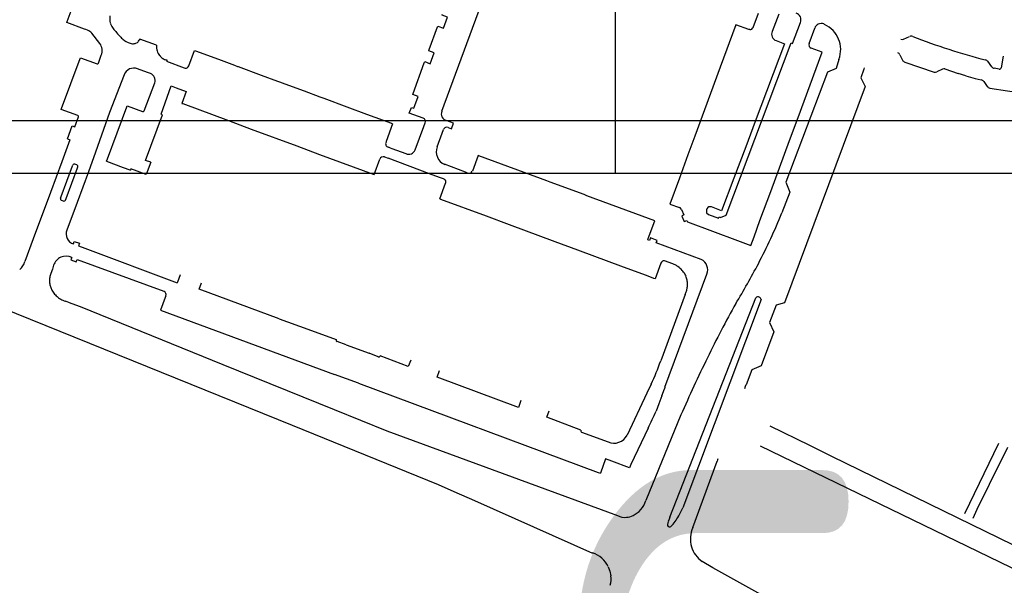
# Model space of a CAD drawing. Extents: x 148869 to 161638, y 453607 to 469810.
# Tile 837 of 1056: x 159125.24 to 159128.04, y 459839.12 to 459840.73. Entities that reach past the tile are written whole.
import ezdxf
from ezdxf.enums import TextEntityAlignment as Align

# ---------------------------------------------------------------- set-up
doc = ezdxf.new("R2010")
doc.units = 0
doc.layers.add('ALG1-OVERZICHT', color=1, linetype='CONTINUOUS')
doc.layers.add('LKI_V01_KANTRIJWEG', color=252, linetype='CONTINUOUS')
doc.layers.add('X-XX-AL-TEKENBLAD-KADER-G-OZ', color=1, linetype='CONTINUOUS', lineweight=25)
doc.styles.add('ISO', font='ISO.shx')

msp = doc.modelspace()

# ---------------------------------------------------------------- linework, layer by layer
at = {"layer": 'LKI_V01_KANTRIJWEG'}
for p, q in [((159125.3764, 459840.7208), (159125.4127, 459840.8195)), ((159125.3764, 459840.7208), (159125.4127, 459840.8195)), ((159126.4395, 459840.4663), (159126.5698, 459840.8195)), ((159126.4395, 459840.4663), (159126.5698, 459840.8195)), ((159127.3235, 459840.7044), (159127.3392, 459840.7449)), ((159127.3235, 459840.7044), (159127.3392, 459840.7449)), ((159127.3967, 459840.7422), (159127.3776, 459840.6924)), ((159127.3967, 459840.7422), (159127.3776, 459840.6924)), ((159125.4288, 459840.6982), (159125.4255, 459840.6995)), ((159125.4288, 459840.6982), (159125.4255, 459840.6995)), ((159125.4336, 459840.6965), (159125.4288, 459840.6982)), ((159125.4336, 459840.6965), (159125.4288, 459840.6982)), ((159125.4982, 459840.7169), (159125.4988, 459840.7149)), ((159125.4982, 459840.7169), (159125.4988, 459840.7149)), ((159125.5026, 459840.707), (159125.5086, 459840.6987)), ((159125.5026, 459840.707), (159125.5086, 459840.6987)), ((159126.4038, 459840.6414), (159126.4278, 459840.7057)), ((159126.4038, 459840.6414), (159126.4278, 459840.7057)), ((159127.3137, 459840.6979), (159127.3113, 459840.6982)), ((159127.3137, 459840.6979), (159127.3113, 459840.6982)), ((159127.4823, 459840.6589), (159127.4983, 459840.702)), ((159127.4823, 459840.6589), (159127.4983, 459840.702)), ((159127.524, 459840.714), (159127.5263, 459840.7124)), ((159127.524, 459840.714), (159127.5263, 459840.7124)), ((159125.469, 459840.659), (159125.4459, 459840.6877)), ((159125.469, 459840.659), (159125.4459, 459840.6877)), ((159125.519, 459840.6863), (159125.5282, 459840.6764)), ((159125.519, 459840.6863), (159125.5282, 459840.6764)), ((159125.5375, 459840.6677), (159125.5423, 459840.6645)), ((159125.5375, 459840.6677), (159125.5423, 459840.6645)), ((159125.5788, 459840.6655), (159125.5805, 459840.6681)), ((159125.5788, 459840.6655), (159125.5805, 459840.6681)), ((159125.5819, 459840.6708), (159125.5805, 459840.6681)), ((159125.5819, 459840.6708), (159125.5805, 459840.6681)), ((159125.6297, 459840.6537), (159125.5819, 459840.6708)), ((159125.6297, 459840.6537), (159125.5819, 459840.6708)), ((159127.7503, 459840.671), (159127.7679, 459840.6787)), ((159127.7503, 459840.671), (159127.7679, 459840.6787)), ((159125.5464, 459840.6626), (159125.5423, 459840.6645)), ((159125.5464, 459840.6626), (159125.5423, 459840.6645)), ((159125.5464, 459840.6626), (159125.5573, 459840.6588)), ((159125.5464, 459840.6626), (159125.5573, 459840.6588)), ((159125.5573, 459840.6588), (159125.5619, 459840.6581)), ((159125.5573, 459840.6588), (159125.5619, 459840.6581)), ((159125.5708, 459840.6593), (159125.5753, 459840.6618)), ((159125.5708, 459840.6593), (159125.5753, 459840.6618)), ((159125.7217, 459840.5952), (159125.7376, 459840.6391)), ((159125.7217, 459840.5952), (159125.7376, 459840.6391)), ((159125.7376, 459840.6391), (159125.7408, 459840.6379)), ((159125.7376, 459840.6391), (159125.7408, 459840.6379)), ((159127.4826, 459840.6513), (159127.4829, 459840.6504)), ((159127.4826, 459840.6513), (159127.4829, 459840.6504)), ((159125.3603, 459840.4744), (159125.4127, 459840.6158)), ((159125.3603, 459840.4744), (159125.4127, 459840.6158)), ((159125.4651, 459840.6029), (159125.4729, 459840.6253)), ((159125.4651, 459840.6029), (159125.4729, 459840.6253)), ((159125.6595, 459840.6109), (159125.6558, 459840.6122)), ((159125.6595, 459840.6109), (159125.6558, 459840.6122)), ((159125.7408, 459840.6379), (159125.8057, 459840.6139)), ((159125.7408, 459840.6379), (159125.8057, 459840.6139)), ((159125.8057, 459840.6139), (159125.8513, 459840.597)), ((159125.8057, 459840.6139), (159125.8513, 459840.597)), ((159127.5671, 459840.6134), (159127.5593, 459840.5878)), ((159127.5671, 459840.6134), (159127.5593, 459840.5878)), ((159127.7403, 459840.6267), (159127.7478, 459840.6116)), ((159127.7403, 459840.6267), (159127.7478, 459840.6116)), ((159128.0335, 459840.6223), (159128.0275, 459840.5898)), ((159128.0335, 459840.6223), (159128.0275, 459840.5898)), ((159125.8513, 459840.597), (159125.86, 459840.5938)), ((159125.8513, 459840.597), (159125.86, 459840.5938)), ((159125.86, 459840.5938), (159125.8619, 459840.5931)), ((159125.86, 459840.5938), (159125.8619, 459840.5931)), ((159125.8619, 459840.5931), (159125.9269, 459840.5691)), ((159125.8619, 459840.5931), (159125.9269, 459840.5691)), ((159126.3581, 459840.517), (159126.39, 459840.604)), ((159126.3581, 459840.517), (159126.39, 459840.604)), ((159127.6378, 459840.5862), (159127.6288, 459840.5617)), ((159127.6378, 459840.5862), (159127.6288, 459840.5617)), ((159127.639, 459840.5895), (159127.6378, 459840.5862)), ((159127.639, 459840.5895), (159127.6378, 459840.5862)), ((159127.7542, 459840.6059), (159127.8371, 459840.5777)), ((159127.7542, 459840.6059), (159127.8371, 459840.5777)), ((159127.8611, 459840.5855), (159127.8453, 459840.5781)), ((159127.8611, 459840.5855), (159127.8453, 459840.5781)), ((159127.8682, 459840.5863), (159127.906, 459840.5736)), ((159127.8682, 459840.5863), (159127.906, 459840.5736)), ((159128.0009, 459840.5926), (159127.9896, 459840.6081)), ((159128.0009, 459840.5926), (159127.9896, 459840.6081)), ((159128.0217, 459840.5858), (159128.0079, 459840.5882)), ((159128.0217, 459840.5858), (159128.0079, 459840.5882)), ((159125.9269, 459840.5691), (159125.973, 459840.552)), ((159125.9269, 459840.5691), (159125.973, 459840.552)), ((159127.9274, 459840.5668), (159127.906, 459840.5736)), ((159127.9274, 459840.5668), (159127.906, 459840.5736)), ((159127.9537, 459840.5596), (159127.9713, 459840.5556)), ((159127.9537, 459840.5596), (159127.9713, 459840.5556)), ((159125.5945, 459840.4673), (159125.6247, 459840.5471)), ((159125.5945, 459840.4673), (159125.6247, 459840.5471)), ((159125.973, 459840.552), (159125.9812, 459840.549)), ((159125.973, 459840.552), (159125.9812, 459840.549)), ((159125.9812, 459840.549), (159125.9832, 459840.5483)), ((159125.9812, 459840.549), (159125.9832, 459840.5483)), ((159125.9832, 459840.5483), (159126.0485, 459840.5241)), ((159125.9832, 459840.5483), (159126.0485, 459840.5241)), ((159127.978, 459840.5512), (159127.988, 459840.537)), ((159127.978, 459840.5512), (159127.988, 459840.537)), ((159126.0485, 459840.5241), (159126.0932, 459840.5076)), ((159126.0485, 459840.5241), (159126.0932, 459840.5076)), ((159126.0932, 459840.5076), (159126.1019, 459840.5044)), ((159126.0932, 459840.5076), (159126.1019, 459840.5044)), ((159126.1019, 459840.5044), (159126.1045, 459840.5034)), ((159126.1019, 459840.5044), (159126.1045, 459840.5034)), ((159126.1045, 459840.5034), (159126.1699, 459840.4792)), ((159126.1045, 459840.5034), (159126.1699, 459840.4792)), ((159125.4907, 459840.3318), (159125.5453, 459840.479)), ((159125.4907, 459840.3318), (159125.5453, 459840.479)), ((159125.704, 459840.488), (159125.8337, 459840.44)), ((159125.704, 459840.488), (159125.8337, 459840.44)), ((159126.1699, 459840.4792), (159126.2258, 459840.4585)), ((159126.1699, 459840.4792), (159126.2258, 459840.4585)), ((159126.2258, 459840.4585), (159126.297, 459840.4322)), ((159126.2258, 459840.4585), (159126.297, 459840.4322)), ((159126.3866, 459840.4467), (159126.3472, 459840.4613)), ((159126.3866, 459840.4467), (159126.3472, 459840.4613)), ((159125.3767, 459840.3881), (159125.3904, 459840.4248)), ((159125.3767, 459840.3881), (159125.3904, 459840.4248)), ((159125.8337, 459840.44), (159125.8984, 459840.416)), ((159125.8337, 459840.44), (159125.8984, 459840.416)), ((159125.8984, 459840.416), (159126.028, 459840.368)), ((159125.8984, 459840.416), (159126.028, 459840.368)), ((159126.2999, 459840.4311), (159126.2819, 459840.3808)), ((159126.2999, 459840.4311), (159126.2819, 459840.3808)), ((159126.297, 459840.4322), (159126.2999, 459840.4311)), ((159126.297, 459840.4322), (159126.2999, 459840.4311)), ((159126.3636, 459840.3574), (159126.3886, 459840.4234)), ((159126.3636, 459840.3574), (159126.3886, 459840.4234)), ((159126.3886, 459840.4234), (159126.3926, 459840.4338)), ((159126.3886, 459840.4234), (159126.3926, 459840.4338)), ((159126.4576, 459840.4205), (159126.4668, 459840.417)), ((159126.4576, 459840.4205), (159126.4668, 459840.417)), ((159126.4264, 459840.3657), (159126.4409, 459840.4041)), ((159126.4264, 459840.3657), (159126.4409, 459840.4041)), ((159126.4409, 459840.4041), (159126.4448, 459840.4144)), ((159126.4409, 459840.4041), (159126.4448, 459840.4144)), ((159126.028, 459840.368), (159126.0928, 459840.344)), ((159126.028, 459840.368), (159126.0928, 459840.344)), ((159126.2819, 459840.3808), (159126.2812, 459840.3787)), ((159126.2819, 459840.3808), (159126.2812, 459840.3787)), ((159126.2876, 459840.3651), (159126.2933, 459840.3629)), ((159126.2876, 459840.3651), (159126.2933, 459840.3629)), ((159126.2933, 459840.3629), (159126.2976, 459840.3612)), ((159126.2933, 459840.3629), (159126.2976, 459840.3612)), ((159126.2976, 459840.3612), (159126.3377, 459840.3463)), ((159126.2976, 459840.3612), (159126.3377, 459840.3463)), ((159125.488, 459840.3245), (159125.4907, 459840.3318)), ((159125.488, 459840.3245), (159125.4907, 459840.3318)), ((159126.0928, 459840.344), (159126.2452, 459840.2876)), ((159126.0928, 459840.344), (159126.2452, 459840.2876)), ((159126.2688, 459840.3367), (159126.2681, 459840.3362)), ((159126.2688, 459840.3367), (159126.2681, 459840.3362)), ((159126.2767, 459840.3369), (159126.2869, 459840.333)), ((159126.2767, 459840.3369), (159126.2869, 459840.333)), ((159126.5424, 459840.3414), (159126.5263, 459840.2968)), ((159126.5424, 459840.3414), (159126.5263, 459840.2968)), ((159126.5451, 459840.3404), (159126.5424, 459840.3414)), ((159126.5451, 459840.3404), (159126.5424, 459840.3414)), ((159126.7379, 459840.269), (159126.5451, 459840.3404)), ((159126.7379, 459840.269), (159126.5451, 459840.3404)), ((159125.3607, 459840.3229), (159125.3284, 459840.2356)), ((159125.3607, 459840.3229), (159125.3284, 459840.2356)), ((159125.3591, 459840.2243), (159125.3914, 459840.3115)), ((159125.3591, 459840.2243), (159125.3914, 459840.3115)), ((159125.3732, 459840.2191), (159125.4053, 459840.3064)), ((159125.3732, 459840.2191), (159125.4053, 459840.3064)), ((159125.3914, 459840.3115), (159125.3923, 459840.3135)), ((159125.3914, 459840.3115), (159125.3923, 459840.3135)), ((159125.4034, 459840.3142), (159125.398, 459840.3163)), ((159125.4034, 459840.3142), (159125.398, 459840.3163)), ((159125.4053, 459840.3064), (159125.4061, 459840.3085)), ((159125.4053, 459840.3064), (159125.4061, 459840.3085)), ((159125.488, 459840.3245), (159125.5352, 459840.307)), ((159125.488, 459840.3245), (159125.5352, 459840.307)), ((159125.5352, 459840.307), (159125.5543, 459840.2999)), ((159125.5352, 459840.307), (159125.5543, 459840.2999)), ((159125.6136, 459840.3221), (159125.6006, 459840.2872)), ((159125.6136, 459840.3221), (159125.6006, 459840.2872)), ((159126.5071, 459840.2934), (159126.4477, 459840.3159)), ((159126.5071, 459840.2934), (159126.4477, 459840.3159)), ((159125.4361, 459840.295), (159125.4039, 459840.2078)), ((159125.4361, 459840.295), (159125.4039, 459840.2078)), ((159125.5543, 459840.2999), (159125.5555, 459840.2994)), ((159125.5543, 459840.2999), (159125.5555, 459840.2994)), ((159126.4446, 459840.2746), (159126.4335, 459840.2787)), ((159126.4446, 459840.2746), (159126.4335, 459840.2787)), ((159126.513, 459840.2912), (159126.5071, 459840.2934)), ((159126.513, 459840.2912), (159126.5071, 459840.2934)), ((159126.4511, 459840.2672), (159126.4506, 459840.2685)), ((159126.4511, 459840.2672), (159126.4506, 459840.2685)), ((159126.7474, 459840.2655), (159126.7379, 459840.269)), ((159126.7474, 459840.2655), (159126.7379, 459840.269)), ((159126.8436, 459840.2299), (159126.7474, 459840.2655)), ((159126.8436, 459840.2299), (159126.7474, 459840.2655)), ((159125.3284, 459840.2356), (159125.2798, 459840.1044)), ((159125.3284, 459840.2356), (159125.2798, 459840.1044)), ((159125.3574, 459840.2197), (159125.3591, 459840.2243)), ((159125.3574, 459840.2197), (159125.3591, 459840.2243)), ((159125.3715, 459840.2145), (159125.3732, 459840.2191)), ((159125.3715, 459840.2145), (159125.3732, 459840.2191)), ((159126.8516, 459840.2269), (159126.8436, 459840.2299)), ((159126.8516, 459840.2269), (159126.8436, 459840.2299)), ((159127.0087, 459840.1688), (159126.8516, 459840.2269)), ((159127.0087, 459840.1688), (159126.8516, 459840.2269)), ((159127.4276, 459840.2371), (159127.4051, 459840.1781)), ((159127.4276, 459840.2371), (159127.4051, 459840.1781)), ((159125.3655, 459840.2115), (159125.3599, 459840.2137)), ((159125.3655, 459840.2115), (159125.3599, 459840.2137)), ((159125.4039, 459840.2078), (159125.3749, 459840.1293)), ((159125.4039, 459840.2078), (159125.3749, 459840.1293)), ((159126.5667, 459840.1685), (159126.4369, 459840.2166)), ((159126.5667, 459840.1685), (159126.4369, 459840.2166)), ((159126.6317, 459840.1444), (159126.5667, 459840.1685)), ((159126.6317, 459840.1444), (159126.5667, 459840.1685)), ((159126.7612, 459840.0965), (159126.6317, 459840.1444)), ((159126.7612, 459840.0965), (159126.6317, 459840.1444)), ((159125.2798, 459840.1044), (159125.2562, 459840.0403)), ((159125.2798, 459840.1044), (159125.2562, 459840.0403)), ((159126.8258, 459840.0725), (159126.7612, 459840.0965)), ((159126.8258, 459840.0725), (159126.7612, 459840.0965)), ((159125.426, 459840.0782), (159125.6881, 459839.9798)), ((159125.426, 459840.0782), (159125.6881, 459839.9798)), ((159126.9558, 459840.0244), (159126.8258, 459840.0725)), ((159126.9558, 459840.0244), (159126.8258, 459840.0725)), ((159127.0206, 459840.0003), (159126.9558, 459840.0244)), ((159127.0206, 459840.0003), (159126.9558, 459840.0244)), ((159127.0929, 459840.0344), (159127.0743, 459840.0413)), ((159127.0929, 459840.0344), (159127.0743, 459840.0413)), ((159125.6965, 459840.0024), (159125.6889, 459839.982)), ((159125.6965, 459840.0024), (159125.6889, 459839.982)), ((159127.042, 459839.9924), (159127.0206, 459840.0003)), ((159127.042, 459839.9924), (159127.0206, 459840.0003)), ((159127.073, 459839.6837), (159127.1921, 459840.0046)), ((159127.073, 459839.6837), (159127.1921, 459840.0046)), ((159125.6889, 459839.982), (159125.6881, 459839.9798)), ((159125.6889, 459839.982), (159125.6881, 459839.9798)), ((159125.6561, 459839.9428), (159125.6544, 459839.9386)), ((159125.6561, 459839.9428), (159125.6544, 459839.9386)), ((159127.1304, 459839.9468), (159127.0612, 459839.7584)), ((159127.1304, 459839.9468), (159127.0612, 459839.7584)), ((159125.3784, 459839.9246), (159125.3701, 459839.9279)), ((159125.3784, 459839.9246), (159125.3701, 459839.9279)), ((159127.0872, 459839.315), (159127.3315, 459839.9369)), ((159127.0872, 459839.315), (159127.3315, 459839.9369)), ((159127.346, 459839.9324), (159127.1237, 459839.342)), ((159127.346, 459839.9324), (159127.1237, 459839.342)), ((159127.3889, 459839.9164), (159127.3704, 459839.8669)), ((159127.3889, 459839.9164), (159127.3704, 459839.8669)), ((159125.9783, 459839.8777), (159126.0594, 459839.8481)), ((159125.9783, 459839.8777), (159126.0594, 459839.8481)), ((159126.0594, 459839.8481), (159126.1397, 459839.8188)), ((159126.0594, 459839.8481), (159126.1397, 459839.8188)), ((159126.1677, 459839.8039), (159126.1423, 459839.8131)), ((159126.1677, 459839.8039), (159126.1423, 459839.8131)), ((159126.1677, 459839.8039), (159126.2332, 459839.7798)), ((159126.1677, 459839.8039), (159126.2332, 459839.7798)), ((159126.259, 459839.77), (159126.2332, 459839.7798)), ((159126.259, 459839.77), (159126.2332, 459839.7798)), ((159126.2035, 459839.6948), (159126.1354, 459839.7194)), ((159126.2035, 459839.6948), (159126.1354, 459839.7194)), ((159127.3194, 459839.7331), (159127.3033, 459839.6906)), ((159127.3194, 459839.7331), (159127.3033, 459839.6906)), ((159126.2035, 459839.6948), (159126.8837, 459839.4422)), ((159126.2035, 459839.6948), (159126.8837, 459839.4422)), ((159127.034, 459839.6925), (159127.0218, 459839.6671)), ((159127.034, 459839.6925), (159127.0218, 459839.6671)), ((159127.0218, 459839.6671), (159126.9661, 459839.5477)), ((159127.0218, 459839.6671), (159126.9661, 459839.5477)), ((159127.0644, 459839.6597), (159127.0714, 459839.6793)), ((159127.0644, 459839.6597), (159127.0714, 459839.6793)), ((159127.073, 459839.6837), (159127.0714, 459839.6793)), ((159127.073, 459839.6837), (159127.0714, 459839.6793)), ((159127.0557, 459839.6361), (159127.0478, 459839.6157)), ((159127.0557, 459839.6361), (159127.0478, 459839.6157)), ((159127.0644, 459839.6597), (159127.0557, 459839.6361)), ((159127.0644, 459839.6597), (159127.0557, 459839.6361)), ((159127.1187, 459839.605), (159127.0188, 459839.3622)), ((159127.1187, 459839.605), (159127.0188, 459839.3622)), ((159126.8366, 459839.5564), (159126.9116, 459839.5283)), ((159126.8366, 459839.5564), (159126.9116, 459839.5283)), ((159127.0252, 459839.5679), (159126.9767, 459839.464)), ((159127.0252, 459839.5679), (159126.9767, 459839.464)), ((159127.3706, 459839.5742), (159127.4836, 459839.519)), ((159127.3706, 459839.5742), (159127.4836, 459839.519)), ((159128.0198, 459839.5237), (159127.9239, 459839.3243)), ((159128.0198, 459839.5237), (159127.9239, 459839.3243)), ((159127.343, 459839.5177), (159128.0858, 459839.1582)), ((159127.343, 459839.5177), (159128.0858, 459839.1582)), ((159127.4836, 459839.519), (159127.5461, 459839.4885)), ((159127.4836, 459839.519), (159127.5461, 459839.4885)), ((159127.9949, 459839.4088), (159128.0466, 459839.5134)), ((159127.9949, 459839.4088), (159128.0466, 459839.5134)), ((159127.1521, 459839.286), (159127.2212, 459839.4743)), ((159127.1521, 459839.286), (159127.2212, 459839.4743)), ((159127.5461, 459839.4885), (159128.1014, 459839.2173)), ((159127.5461, 459839.4885), (159128.1014, 459839.2173)), ((159126.8837, 459839.4422), (159126.89, 459839.4399)), ((159126.8837, 459839.4422), (159126.89, 459839.4399)), ((159127.0827, 459839.3032), (159127.0802, 459839.2946)), ((159127.0827, 459839.3032), (159127.0802, 459839.2946))]:
    msp.add_line(p, q, dxfattribs=at)
for points in [[(159126.4278, 459840.7057), (159126.4288, 459840.7082), (159126.4441, 459840.7025), (159126.4556, 459840.7334), (159126.4403, 459840.7392), (159126.4413, 459840.7419)], [(159126.4278, 459840.7057), (159126.4288, 459840.7082), (159126.4441, 459840.7025), (159126.4556, 459840.7334), (159126.4403, 459840.7392), (159126.4413, 459840.7419)], [(159125.4255, 459840.6995), (159125.3753, 459840.7179), (159125.3764, 459840.7208)], [(159125.4255, 459840.6995), (159125.3753, 459840.7179), (159125.3764, 459840.7208)], [(159127.3113, 459840.6982), (159127.2744, 459840.7118), (159127.2303, 459840.5913), (159127.1582, 459840.3956), (159127.1383, 459840.3432), (159127.114, 459840.2762), (159127.0868, 459840.2031), (159127.1144, 459840.193)], [(159127.3113, 459840.6982), (159127.2744, 459840.7118), (159127.2303, 459840.5913), (159127.1582, 459840.3956), (159127.1383, 459840.3432), (159127.114, 459840.2762), (159127.0868, 459840.2031), (159127.1144, 459840.193)], [(159127.4312, 459840.6602), (159127.4349, 459840.6588), (159127.4576, 459840.7184)], [(159127.4312, 459840.6602), (159127.4349, 459840.6588), (159127.4576, 459840.7184)], [(159127.3892, 459840.6668), (159127.413, 459840.6578), (159127.3293, 459840.437), (159127.3025, 459840.3651), (159127.2684, 459840.2765), (159127.2339, 459840.1843), (159127.2053, 459840.1952)], [(159127.3892, 459840.6668), (159127.413, 459840.6578), (159127.3293, 459840.437), (159127.3025, 459840.3651), (159127.2684, 459840.2765), (159127.2339, 459840.1843), (159127.2053, 459840.1952)], [(159127.7426, 459840.6706), (159127.7427, 459840.6705), (159127.7428, 459840.6705)], [(159127.7426, 459840.6706), (159127.7427, 459840.6705), (159127.7428, 459840.6705)], [(159126.39, 459840.604), (159126.3912, 459840.6073), (159126.4068, 459840.6011), (159126.418, 459840.6319), (159126.4025, 459840.6378), (159126.4038, 459840.6414)], [(159126.39, 459840.604), (159126.3912, 459840.6073), (159126.4068, 459840.6011), (159126.418, 459840.6319), (159126.4025, 459840.6378), (159126.4038, 459840.6414)], [(159127.2267, 459840.1665), (159127.231, 459840.1649), (159127.2468, 459840.172), (159127.4312, 459840.6602)], [(159127.2267, 459840.1665), (159127.231, 459840.1649), (159127.2468, 459840.172), (159127.4312, 459840.6602)], [(159127.2789, 459840.0999), (159127.3168, 459840.0859), (159127.3262, 459840.1099), (159127.3428, 459840.1563), (159127.3737, 459840.2389), (159127.4272, 459840.3832), (159127.4514, 459840.4487), (159127.5199, 459840.634), (159127.488, 459840.6457)], [(159127.2789, 459840.0999), (159127.3168, 459840.0859), (159127.3262, 459840.1099), (159127.3428, 459840.1563), (159127.3737, 459840.2389), (159127.4272, 459840.3832), (159127.4514, 459840.4487), (159127.5199, 459840.634), (159127.488, 459840.6457)], [(159125.4127, 459840.6158), (159125.4136, 459840.6182), (159125.4609, 459840.6013)], [(159125.4127, 459840.6158), (159125.4136, 459840.6182), (159125.4609, 459840.6013)], [(159125.6595, 459840.6109), (159125.6584, 459840.6083), (159125.7086, 459840.5892)], [(159125.6595, 459840.6109), (159125.6584, 459840.6083), (159125.7086, 459840.5892)], [(159127.5671, 459840.6134), (159127.5671, 459840.6136), (159127.5672, 459840.6137)], [(159127.5671, 459840.6134), (159127.5671, 459840.6136), (159127.5672, 459840.6137)], [(159127.7341, 459840.6321), (159127.734, 459840.6321), (159127.734, 459840.6321)], [(159127.7341, 459840.6321), (159127.734, 459840.6321), (159127.734, 459840.6321)], [(159125.6125, 459840.5734), (159125.6037, 459840.576), (159125.5753, 459840.5866)], [(159125.6125, 459840.5734), (159125.6037, 459840.576), (159125.5753, 459840.5866)], [(159127.5593, 459840.5878), (159127.5343, 459840.5773), (159127.4166, 459840.2651), (159127.4276, 459840.2371)], [(159127.5593, 459840.5878), (159127.5343, 459840.5773), (159127.4166, 459840.2651), (159127.4276, 459840.2371)], [(159125.5376, 459840.5696), (159125.4965, 459840.4626), (159125.4567, 459840.3503), (159125.4361, 459840.295)], [(159125.5376, 459840.5696), (159125.4965, 459840.4626), (159125.4567, 459840.3503), (159125.4361, 459840.295)], [(159127.6288, 459840.5617), (159127.6418, 459840.5367), (159127.4129, 459839.9233), (159127.3889, 459839.9164)], [(159127.6288, 459840.5617), (159127.6418, 459840.5367), (159127.4129, 459839.9233), (159127.3889, 459839.9164)], [(159123.6515, 459840.5291), (159123.6944, 459840.5128), (159123.8657, 459840.4442), (159124.4688, 459840.2014), (159124.7786, 459840.0747), (159125.2313, 459839.8929), (159126.0152, 459839.5756), (159126.429, 459839.4082), (159126.4739, 459839.3878), (159126.5326, 459839.3625), (159126.8678, 459839.2134)], [(159123.6515, 459840.5291), (159123.6944, 459840.5128), (159123.8657, 459840.4442), (159124.4688, 459840.2014), (159124.7786, 459840.0747), (159125.2313, 459839.8929), (159126.0152, 459839.5756), (159126.429, 459839.4082), (159126.4739, 459839.3878), (159126.5326, 459839.3625), (159126.8678, 459839.2134)], [(159125.6463, 459840.4562), (159125.6424, 459840.4578), (159125.6715, 459840.5384), (159125.6855, 459840.5331)], [(159125.6463, 459840.4562), (159125.6424, 459840.4578), (159125.6715, 459840.5384), (159125.6855, 459840.5331)], [(159125.6855, 459840.5331), (159125.7136, 459840.5226), (159125.7015, 459840.4889), (159125.704, 459840.488)], [(159125.6855, 459840.5331), (159125.7136, 459840.5226), (159125.7015, 459840.4889), (159125.704, 459840.488)], [(159127.9954, 459840.5323), (159128.046, 459840.5241), (159128.0984, 459840.5169), (159128.2006, 459840.5045)], [(159127.9954, 459840.5323), (159128.046, 459840.5241), (159128.0984, 459840.5169), (159128.2006, 459840.5045)], [(159126.3472, 459840.4613), (159126.3532, 459840.4774), (159126.3603, 459840.4749), (159126.3723, 459840.5082), (159126.357, 459840.514), (159126.3581, 459840.517)], [(159126.3472, 459840.4613), (159126.3532, 459840.4774), (159126.3603, 459840.4749), (159126.3723, 459840.5082), (159126.357, 459840.514), (159126.3581, 459840.517)], [(159125.4065, 459840.4543), (159125.3592, 459840.4714), (159125.3603, 459840.4744)], [(159125.4065, 459840.4543), (159125.3592, 459840.4714), (159125.3603, 459840.4744)], [(159125.5453, 459840.479), (159125.5463, 459840.4817), (159125.5896, 459840.4655)], [(159125.5453, 459840.479), (159125.5463, 459840.4817), (159125.5896, 459840.4655)], [(159125.3904, 459840.4248), (159125.3975, 459840.4223), (159125.4083, 459840.4506)], [(159125.3904, 459840.4248), (159125.3975, 459840.4223), (159125.4083, 459840.4506)], [(159125.6136, 459840.3221), (159125.5984, 459840.3272), (159125.6463, 459840.4562)], [(159125.6136, 459840.3221), (159125.5984, 459840.3272), (159125.6463, 459840.4562)], [(159126.4668, 459840.417), (159126.4724, 459840.4327), (159126.4519, 459840.4403)], [(159126.4668, 459840.417), (159126.4724, 459840.4327), (159126.4519, 459840.4403)], [(159125.3767, 459840.3881), (159125.3836, 459840.3854), (159125.3607, 459840.3229)], [(159125.3767, 459840.3881), (159125.3836, 459840.3854), (159125.3607, 459840.3229)], [(159126.2452, 459840.2876), (159126.2479, 459840.2866), (159126.2639, 459840.3309)], [(159126.2452, 459840.2876), (159126.2479, 459840.2866), (159126.2639, 459840.3309)], [(159126.4335, 459840.2787), (159126.4046, 459840.2893), (159126.2869, 459840.333)], [(159126.4335, 459840.2787), (159126.4046, 459840.2893), (159126.2869, 459840.333)], [(159125.6006, 459840.2872), (159125.557, 459840.3033), (159125.5555, 459840.2994)], [(159125.6006, 459840.2872), (159125.557, 459840.3033), (159125.5555, 459840.2994)], [(159126.4369, 459840.2166), (159126.4342, 459840.2176), (159126.4504, 459840.262)], [(159126.4369, 459840.2166), (159126.4342, 459840.2176), (159126.4504, 459840.262)], [(159127.0259, 459840.1055), (159127.0444, 459840.1556), (159127.0087, 459840.1688)], [(159127.0259, 459840.1055), (159127.0444, 459840.1556), (159127.0087, 459840.1688)], [(159127.1198, 459840.1882), (159127.1271, 459840.1726), (159127.1206, 459840.1693), (159127.1281, 459840.1536), (159127.1349, 459840.1567), (159127.137, 459840.1524), (159127.2789, 459840.0999)], [(159127.1198, 459840.1882), (159127.1271, 459840.1726), (159127.1206, 459840.1693), (159127.1281, 459840.1536), (159127.1349, 459840.1567), (159127.137, 459840.1524), (159127.2789, 459840.0999)], [(159127.1922, 459840.1899), (159127.1907, 459840.1865), (159127.1913, 459840.1786), (159127.197, 459840.1736), (159127.2251, 459840.163), (159127.2267, 459840.1665)], [(159127.1922, 459840.1899), (159127.1907, 459840.1865), (159127.1913, 459840.1786), (159127.197, 459840.1736), (159127.2251, 459840.163), (159127.2267, 459840.1665)], [(159127.0511, 459840.1), (159127.0322, 459840.1071), (159127.0296, 459840.1003), (159127.0247, 459840.1021), (159127.0259, 459840.1055)], [(159127.0511, 459840.1), (159127.0322, 459840.1071), (159127.0296, 459840.1003), (159127.0247, 459840.1021), (159127.0259, 459840.1055)], [(159125.3937, 459840.0903), (159125.3962, 459840.0971), (159125.4108, 459840.092), (159125.4084, 459840.0847), (159125.426, 459840.0782)], [(159125.3937, 459840.0903), (159125.3962, 459840.0971), (159125.4108, 459840.092), (159125.4084, 459840.0847), (159125.426, 459840.0782)], [(159127.1764, 459840.046), (159127.0485, 459840.0932), (159127.0511, 459840.1)], [(159127.1764, 459840.046), (159127.0485, 459840.0932), (159127.0511, 459840.1)], [(159125.389, 459840.0516), (159125.3862, 459840.0446), (159125.4016, 459840.0393), (159125.4042, 459840.0461), (159125.6501, 459839.9557)], [(159125.389, 459840.0516), (159125.3862, 459840.0446), (159125.4016, 459840.0393), (159125.4042, 459840.0461), (159125.6501, 459839.9557)], [(159125.3376, 459840.0294), (159125.3341, 459840.0185), (159125.3292, 459840.0064)], [(159125.3376, 459840.0294), (159125.3341, 459840.0185), (159125.3292, 459840.0064)], [(159127.0612, 459840.0359), (159127.045, 459839.9913), (159127.042, 459839.9924)], [(159127.0612, 459840.0359), (159127.045, 459839.9913), (159127.042, 459839.9924)], [(159125.9783, 459839.8777), (159125.7507, 459839.9622), (159125.7569, 459839.98)], [(159125.9783, 459839.8777), (159125.7507, 459839.9622), (159125.7569, 459839.98)], [(159125.3784, 459839.9246), (159125.4125, 459839.9126), (159125.8179, 459839.7477), (159126.1342, 459839.62), (159126.2831, 459839.5604), (159126.9385, 459839.3194)], [(159125.3784, 459839.9246), (159125.4125, 459839.9126), (159125.8179, 459839.7477), (159126.1342, 459839.62), (159126.2831, 459839.5604), (159126.9385, 459839.3194)], [(159125.6544, 459839.9386), (159125.6411, 459839.9025), (159126.1354, 459839.7194)], [(159125.6544, 459839.9386), (159125.6411, 459839.9025), (159126.1354, 459839.7194)], [(159127.3704, 459839.8669), (159127.3824, 459839.8404), (159127.3459, 459839.744), (159127.3194, 459839.7331)], [(159127.3704, 459839.8669), (159127.3824, 459839.8404), (159127.3459, 459839.744), (159127.3194, 459839.7331)], [(159126.3518, 459839.7603), (159126.3445, 459839.7421), (159126.2648, 459839.7724)], [(159126.3518, 459839.7603), (159126.3445, 459839.7421), (159126.2648, 459839.7724)], [(159126.6641, 459839.6462), (159126.6569, 459839.6265), (159126.426, 459839.712), (159126.433, 459839.7307)], [(159126.6641, 459839.6462), (159126.6569, 459839.6265), (159126.426, 459839.712), (159126.433, 459839.7307)], [(159126.8342, 459839.562), (159126.7377, 459839.599), (159126.7445, 459839.6169)], [(159126.8342, 459839.562), (159126.7377, 459839.599), (159126.7445, 459839.6169)], [(159126.9219, 459839.4737), (159126.9048, 459839.4801), (159126.89, 459839.4399)], [(159126.9219, 459839.4737), (159126.9048, 459839.4801), (159126.89, 459839.4399)], [(159126.9767, 459839.464), (159126.9725, 459839.4548), (159126.9219, 459839.4737)], [(159126.9767, 459839.464), (159126.9725, 459839.4548), (159126.9219, 459839.4737)], [(159127.948, 459839.3126), (159127.9598, 459839.3378), (159127.9949, 459839.4088)], [(159127.948, 459839.3126), (159127.9598, 459839.3378), (159127.9949, 459839.4088)], [(159127.9126, 459838.7976), (159127.5403, 459838.9878), (159127.4884, 459839.0159), (159127.209, 459839.1715), (159127.1786, 459839.1896)], [(159127.9126, 459838.7976), (159127.5403, 459838.9878), (159127.4884, 459839.0159), (159127.209, 459839.1715), (159127.1786, 459839.1896)], [(159126.9121, 459839.1746), (159126.9171, 459839.162), (159126.9198, 459839.1488)], [(159126.9121, 459839.1746), (159126.9171, 459839.162), (159126.9198, 459839.1488)]]:
    msp.add_lwpolyline(points, dxfattribs=at)
for centre, radius, start, end in [((159125.5552, 459840.7288), 0.0583, 171.3677, 182.6068), ((159125.5552, 459840.7288), 0.0583, 171.3677, 182.6068), ((159125.5435, 459840.7275), 0.0465, 181.7066, 193.1562), ((159125.5435, 459840.7275), 0.0465, 181.7066, 193.1562), ((159127.4404, 459840.7263), 0.0189, 335.4732, 74.8973), ((159127.4404, 459840.7263), 0.0189, 335.4732, 74.8973), ((159125.4223, 459840.6677), 0.031, 40.3392, 68.5766), ((159125.4223, 459840.6677), 0.031, 40.3392, 68.5766), ((159125.5503, 459840.7347), 0.0551, 201.1236, 210.1822), ((159125.5503, 459840.7347), 0.0551, 201.1236, 210.1822), ((159125.6958, 459840.8454), 0.2378, 218.0688, 221.9766), ((159125.6958, 459840.8454), 0.2378, 218.0688, 221.9766), ((159127.3142, 459840.7079), 0.01, 267.4552, 339.6556), ((159127.3142, 459840.7079), 0.01, 267.4552, 339.6556), ((159127.5167, 459840.696), 0.0194, 68.0579, 162.0321), ((159127.5167, 459840.696), 0.0194, 68.0579, 162.0321), ((159127.4939, 459840.6411), 0.0782, 339.452, 65.5615), ((159127.4939, 459840.6411), 0.0782, 339.452, 65.5615), ((159125.6272, 459840.7726), 0.138, 224.1755, 229.4952), ((159125.6272, 459840.7726), 0.138, 224.1755, 229.4952), ((159127.3948, 459840.6848), 0.0188, 156.0566, 203.6417), ((159127.3948, 459840.6848), 0.0188, 156.0566, 203.6417), ((159127.3951, 459840.6851), 0.0192, 204.3089, 252.1861), ((159127.3951, 459840.6851), 0.0192, 204.3089, 252.1861), ((159127.746, 459840.6807), 0.0107, 252.9569, 294.0626), ((159127.746, 459840.6807), 0.0107, 252.9569, 294.0626), ((159127.7724, 459840.6682), 0.0114, 68.949, 113.0565), ((159127.7724, 459840.6682), 0.0114, 68.949, 113.0565), ((159128.3941, 459842.2427), 1.6814, 248.4504, 255.8647), ((159128.3941, 459842.2427), 1.6814, 248.4504, 255.8647), ((159125.4373, 459840.6382), 0.0379, 340.1158, 33.3177), ((159125.4373, 459840.6382), 0.0379, 340.1158, 33.3177), ((159125.5634, 459840.6804), 0.0224, 266.0814, 277.7116), ((159125.5634, 459840.6804), 0.0224, 266.0814, 277.7116), ((159125.5644, 459840.6759), 0.0178, 276.3352, 290.8738), ((159125.5644, 459840.6759), 0.0178, 276.3352, 290.8738), ((159125.5572, 459840.6823), 0.0273, 311.5481, 322.1472), ((159125.5572, 459840.6823), 0.0273, 311.5481, 322.1472), ((159125.6639, 459840.6503), 0.0343, 174.2824, 185.0026), ((159125.6639, 459840.6503), 0.0343, 174.2824, 185.0026), ((159125.6737, 459840.6504), 0.0441, 184.0554, 196.3811), ((159125.6737, 459840.6504), 0.0441, 184.0554, 196.3811), ((159127.4918, 459840.6554), 0.0101, 159.7555, 204.0027), ((159127.4918, 459840.6554), 0.0101, 159.7555, 204.0027), ((159127.4931, 459840.6562), 0.0117, 209.7583, 244.4321), ((159127.4931, 459840.6562), 0.0117, 209.7583, 244.4321), ((159125.666, 459840.6476), 0.0359, 195.5755, 208.4499), ((159125.666, 459840.6476), 0.0359, 195.5755, 208.4499), ((159125.6613, 459840.6444), 0.0303, 207.2428, 219.8992), ((159125.6613, 459840.6444), 0.0303, 207.2428, 219.8992), ((159125.6732, 459840.6533), 0.0451, 218.9081, 230.8325), ((159125.6732, 459840.6533), 0.0451, 218.9081, 230.8325), ((159125.6658, 459840.6438), 0.0331, 230.3797, 240.9333), ((159125.6658, 459840.6438), 0.0331, 230.3797, 240.9333), ((159125.6739, 459840.6618), 0.0528, 242.7309, 249.891), ((159125.6739, 459840.6618), 0.0528, 242.7309, 249.891), ((159127.7306, 459840.6218), 0.0109, 26.9338, 71.181), ((159127.7306, 459840.6218), 0.0109, 26.9338, 71.181), ((159127.7576, 459840.6163), 0.0109, 205.3084, 251.7795), ((159127.7576, 459840.6163), 0.0109, 205.3084, 251.7795), ((159127.9807, 459840.6013), 0.0112, 36.9555, 75.6217), ((159127.9807, 459840.6013), 0.0112, 36.9555, 75.6217), ((159125.4624, 459840.6036), 0.00277, 237.8535, 333.7314), ((159125.4624, 459840.6036), 0.00277, 237.8535, 333.7314), ((159125.4629, 459840.6034), 0.00219, 332.6832, 347.1735), ((159125.4629, 459840.6034), 0.00219, 332.6832, 347.1735), ((159125.5644, 459840.5605), 0.0283, 67.1926, 161.1769), ((159125.5644, 459840.5605), 0.0283, 67.1926, 161.1769), ((159125.7121, 459840.5989), 0.0103, 249.6856, 297.9155), ((159125.7121, 459840.5989), 0.0103, 249.6856, 297.9155), ((159125.712, 459840.5988), 0.0103, 298.6407, 339.9348), ((159125.712, 459840.5988), 0.0103, 298.6407, 339.9348), ((159127.8659, 459840.5749), 0.0117, 78.749, 114.2678), ((159127.8659, 459840.5749), 0.0117, 78.749, 114.2678), ((159128.0077, 459840.5972), 0.00825, 213.3745, 243.1337), ((159128.0077, 459840.5972), 0.00825, 213.3745, 243.1337), ((159128.0114, 459840.6023), 0.0145, 239.288, 255.8923), ((159128.0114, 459840.6023), 0.0145, 239.288, 255.8923), ((159128.0226, 459840.5907), 0.005, 259.8872, 349.5236), ((159128.0226, 459840.5907), 0.005, 259.8872, 349.5236), ((159125.6043, 459840.5536), 0.0214, 342.134, 67.4936), ((159125.6043, 459840.5536), 0.0214, 342.134, 67.4936), ((159127.8407, 459840.588), 0.0109, 251.1212, 295.3004), ((159127.8407, 459840.588), 0.0109, 251.1212, 295.3004), ((159128.0753, 459841.0586), 0.5136, 253.2657, 256.3052), ((159128.0753, 459841.0586), 0.5136, 253.2657, 256.3052), ((159127.9678, 459840.5425), 0.0136, 57.3298, 74.7734), ((159127.9678, 459840.5425), 0.0136, 57.3298, 74.7734), ((159127.9714, 459840.547), 0.00787, 32.8115, 62.2556), ((159127.9714, 459840.547), 0.00787, 32.8115, 62.2556), ((159127.9971, 459840.5433), 0.0111, 214.2486, 261.2174), ((159127.9971, 459840.5433), 0.0111, 214.2486, 261.2174), ((159125.4056, 459840.4516), 0.00286, 339.9441, 71.5599), ((159125.4056, 459840.4516), 0.00286, 339.9441, 71.5599), ((159125.5904, 459840.471), 0.00551, 261.1896, 318.4244), ((159125.5904, 459840.471), 0.00551, 261.1896, 318.4244), ((159126.3838, 459840.4376), 0.00953, 336.4975, 73.1765), ((159126.3838, 459840.4376), 0.00953, 336.4975, 73.1765), ((159126.4579, 459840.4592), 0.0198, 158.8605, 252.3641), ((159126.4579, 459840.4592), 0.0198, 158.8605, 252.3641), ((159126.4541, 459840.4113), 0.0098, 69.5117, 161.621), ((159126.4541, 459840.4113), 0.0098, 69.5117, 161.621), ((159126.2894, 459840.3742), 0.00935, 151.1679, 258.9438), ((159126.2894, 459840.3742), 0.00935, 151.1679, 258.9438), ((159126.4624, 459840.3516), 0.0386, 158.6225, 247.7358), ((159126.4624, 459840.3516), 0.0386, 158.6225, 247.7358), ((159126.2726, 459840.3284), 0.00898, 119.6714, 164.09), ((159126.2726, 459840.3284), 0.00898, 119.6714, 164.09), ((159126.2729, 459840.3284), 0.00922, 66.23, 116.4072), ((159126.2729, 459840.3284), 0.00922, 66.23, 116.4072), ((159126.3456, 459840.3636), 0.0191, 245.59, 340.7056), ((159126.3456, 459840.3636), 0.0191, 245.59, 340.7056), ((159125.3965, 459840.3122), 0.00441, 69.8594, 161.7354), ((159125.3965, 459840.3122), 0.00441, 69.8594, 161.7354), ((159125.4018, 459840.31), 0.00453, 341.4279, 69.8345), ((159125.4018, 459840.31), 0.00453, 341.4279, 69.8345), ((159126.5166, 459840.3012), 0.0106, 250.3219, 298.516), ((159126.5166, 459840.3012), 0.0106, 250.3219, 298.516), ((159126.5161, 459840.3016), 0.0112, 299.9535, 334.9631), ((159126.5161, 459840.3016), 0.0112, 299.9535, 334.9631), ((159126.4421, 459840.266), 0.00892, 16.4943, 73.8839), ((159126.4421, 459840.266), 0.00892, 16.4943, 73.8839), ((159126.442, 459840.2657), 0.00924, 336.2863, 9.6245), ((159126.442, 459840.2657), 0.00924, 336.2863, 9.6245), ((159125.3619, 459840.218), 0.00478, 159.4698, 244.7902), ((159125.3619, 459840.218), 0.00478, 159.4698, 244.7902), ((159125.3667, 459840.2166), 0.0052, 256.7224, 336.4077), ((159125.3667, 459840.2166), 0.0052, 256.7224, 336.4077), ((159127.112, 459840.1848), 0.00854, 23.7212, 73.3963), ((159127.112, 459840.1848), 0.00854, 23.7212, 73.3963), ((159127.2017, 459840.1852), 0.0106, 70.4168, 153.6844), ((159127.2017, 459840.1852), 0.0106, 70.4168, 153.6844), ((159125.7501, 459840.8567), 1.7887, 332.6188, 337.7038), ((159125.7501, 459840.8567), 1.7887, 332.6188, 337.7038), ((159125.402, 459840.1183), 0.0292, 157.851, 253.5026), ((159125.402, 459840.1183), 0.0292, 157.851, 253.5026), ((159125.3728, 459840.0185), 0.0369, 63.9158, 162.742), ((159125.3728, 459840.0185), 0.0369, 63.9158, 162.742), ((159125.1932, 459840.0666), 0.0688, 314.2586, 325.8451), ((159125.1932, 459840.0666), 0.0688, 314.2586, 325.8451), ((159125.1749, 459840.0731), 0.0877, 329.064, 338.0664), ((159125.1749, 459840.0731), 0.0877, 329.064, 338.0664), ((159127.0705, 459840.0318), 0.0102, 116.7303, 156.5428), ((159127.0705, 459840.0318), 0.0102, 116.7303, 156.5428), ((159127.0704, 459840.0324), 0.00968, 66.726, 117.8059), ((159127.0704, 459840.0324), 0.00968, 66.726, 117.8059), ((159127.0759, 459839.9759), 0.0609, 64.6439, 73.7735), ((159127.0759, 459839.9759), 0.0609, 64.6439, 73.7735), ((159127.0806, 459839.987), 0.0488, 52.9978, 64.097), ((159127.0806, 459839.987), 0.0488, 52.9978, 64.097), ((159127.0597, 459839.959), 0.0838, 42.0984, 53.0999), ((159127.0597, 459839.959), 0.0838, 42.0984, 53.0999), ((159127.1623, 459840.0169), 0.0323, 337.6423, 64.0942), ((159127.1623, 459840.0169), 0.0323, 337.6423, 64.0942), ((159125.0533, 459841.2501), 2.5885, 329.1004, 331.9802), ((159125.0533, 459841.2501), 2.5885, 329.1004, 331.9802), ((159125.3851, 459839.9867), 0.0592, 160.6088, 172.1145), ((159125.3851, 459839.9867), 0.0592, 160.6088, 172.1145), ((159127.0658, 459839.9653), 0.075, 31.0812, 41.7014), ((159127.0658, 459839.9653), 0.075, 31.0812, 41.7014), ((159127.0985, 459839.9852), 0.0368, 20.719, 30.8306), ((159127.0985, 459839.9852), 0.0368, 20.719, 30.8306), ((159127.0732, 459839.9757), 0.0638, 10.6448, 20.5918), ((159127.0732, 459839.9757), 0.0638, 10.6448, 20.5918), ((159125.3832, 459839.9865), 0.0574, 171.6122, 183.4423), ((159125.3832, 459839.9865), 0.0574, 171.6122, 183.4423), ((159125.3789, 459839.9855), 0.053, 182.666, 195.1292), ((159125.3789, 459839.9855), 0.053, 182.666, 195.1292), ((159125.3784, 459839.9845), 0.0523, 194.2676, 206.0982), ((159125.3784, 459839.9845), 0.0523, 194.2676, 206.0982), ((159127.062, 459839.9743), 0.0751, 1.7661, 10.1536), ((159127.062, 459839.9743), 0.0751, 1.7661, 10.1536), ((159127.0746, 459839.975), 0.0625, 352.3135, 1.4922), ((159127.0746, 459839.975), 0.0625, 352.3135, 1.4922), ((159125.3887, 459839.9893), 0.0637, 205.8275, 217.5775), ((159125.3887, 459839.9893), 0.0637, 205.8275, 217.5775), ((159125.3883, 459839.9886), 0.063, 217.3102, 229.2146), ((159125.3883, 459839.9886), 0.063, 217.3102, 229.2146), ((159125.3906, 459839.9907), 0.066, 228.9418, 238.9154), ((159125.3906, 459839.9907), 0.066, 228.9418, 238.9154), ((159125.6483, 459839.949), 0.00693, 64.1743, 75.1194), ((159125.6483, 459839.949), 0.00693, 64.1743, 75.1194), ((159125.6474, 459839.9466), 0.00948, 336.14, 65.5651), ((159125.6474, 459839.9466), 0.00948, 336.14, 65.5651), ((159127.0722, 459839.9755), 0.0649, 333.7743, 343.0096), ((159127.0722, 459839.9755), 0.0649, 333.7743, 343.0096), ((159127.072, 459839.9754), 0.0651, 343.1529, 352.2468), ((159127.072, 459839.9754), 0.0651, 343.1529, 352.2468), ((159127.3379, 459839.9318), 0.00819, 67.8891, 141.7638), ((159127.3379, 459839.9318), 0.00819, 67.8891, 141.7638), ((159127.3379, 459839.9319), 0.00807, 3.3217, 67.5051), ((159127.3379, 459839.9319), 0.00807, 3.3217, 67.5051), ((159125.3833, 459839.978), 0.0514, 238.5307, 240.9179), ((159125.3833, 459839.978), 0.0514, 238.5307, 240.9179), ((159125.405, 459840.0228), 0.1011, 242.4967, 249.7688), ((159125.405, 459840.0228), 0.1011, 242.4967, 249.7688), ((159129.4509, 459838.6828), 2.504, 150.3685, 154.339), ((159129.4509, 459838.6828), 2.504, 150.3685, 154.339), ((159126.1444, 459839.8175), 0.00488, 164.3849, 244.7589), ((159126.1444, 459839.8175), 0.00488, 164.3849, 244.7589), ((159126.2608, 459839.774), 0.00435, 246.4475, 338.0428), ((159126.2608, 459839.774), 0.00435, 246.4475, 338.0428), ((159126.425, 459839.9824), 0.6744, 334.5464, 340.6023), ((159126.425, 459839.9824), 0.6744, 334.5464, 340.6023), ((159130.4563, 459838.155), 3.639, 153.7028, 156.5182), ((159130.4563, 459838.155), 3.639, 153.7028, 156.5182), ((159127.3505, 459839.6669), 0.0528, 153.3788, 165.0594), ((159127.3505, 459839.6669), 0.0528, 153.3788, 165.0594), ((159127.2998, 459839.6804), 0.000267, 152.4062, 177.0843), ((159127.2998, 459839.6804), 0.000267, 152.4062, 177.0843), ((159126.3888, 459839.8984), 0.7171, 334.6807, 336.7844), ((159126.3888, 459839.8984), 0.7171, 334.6807, 336.7844), ((159126.4119, 459839.8862), 0.6909, 332.5757, 334.7769), ((159126.4119, 459839.8862), 0.6909, 332.5757, 334.7769), ((159126.8382, 459839.5604), 0.00429, 157.2879, 248.0241), ((159126.8382, 459839.5604), 0.00429, 157.2879, 248.0241), ((159126.9284, 459839.5674), 0.0425, 246.7286, 332.3603), ((159126.9284, 459839.5674), 0.0425, 246.7286, 332.3603), ((159127.2653, 459839.4612), 0.046, 154.9562, 163.4175), ((159127.2653, 459839.4612), 0.046, 154.9562, 163.4175), ((159126.9553, 459839.3804), 0.066, 318.4664, 343.993), ((159126.9553, 459839.3804), 0.066, 318.4664, 343.993), ((159126.9532, 459839.3824), 0.069, 295.3379, 318.3436), ((159126.9532, 459839.3824), 0.069, 295.3379, 318.3436), ((159126.9515, 459839.4118), 0.1858, 329.8499, 337.9215), ((159126.9515, 459839.4118), 0.1858, 329.8499, 337.9215), ((159126.9598, 459839.3625), 0.0481, 243.6967, 275.4914), ((159126.9598, 459839.3625), 0.0481, 243.6967, 275.4914), ((159126.9602, 459839.3621), 0.0476, 274.9862, 298.1714), ((159126.9602, 459839.3621), 0.0476, 274.9862, 298.1714), ((159127.2235, 459839.257), 0.1482, 156.9275, 161.8117), ((159127.2235, 459839.257), 0.1482, 156.9275, 161.8117), ((159126.9539, 459839.4118), 0.1837, 317.881, 329.4836), ((159126.9539, 459839.4118), 0.1837, 317.881, 329.4836), ((159127.0867, 459839.2942), 0.00651, 176.7107, 232.0044), ((159127.0867, 459839.2942), 0.00651, 176.7107, 232.0044), ((159127.0868, 459839.2942), 0.00655, 231.2173, 300.9817), ((159127.0868, 459839.2942), 0.00655, 231.2173, 300.9817), ((159127.2239, 459839.2538), 0.0786, 155.8317, 196.8391), ((159127.2239, 459839.2538), 0.0786, 155.8317, 196.8391), ((159126.8433, 459839.1407), 0.0768, 26.2503, 71.376), ((159126.8433, 459839.1407), 0.0768, 26.2503, 71.376), ((159127.2241, 459839.254), 0.0789, 196.9104, 234.7377), ((159127.2241, 459839.254), 0.0789, 196.9104, 234.7377), ((159126.8518, 459839.1407), 0.0685, 343.9961, 6.7409), ((159126.8518, 459839.1407), 0.0685, 343.9961, 6.7409)]:
    msp.add_arc(centre, radius, start, end, dxfattribs=at)
at = {"layer": 'X-XX-AL-TEKENBLAD-KADER-G-OZ'}
for points in [[(159122.3421, 459844.5948), (159128.4921, 459844.5948), (159128.4921, 459840.2898), (159122.3421, 459840.2898)], [(159126.9326, 459844.5948), (159133.0826, 459844.5948), (159133.0826, 459840.2898), (159126.9326, 459840.2898)], [(159124.2777, 459840.4398), (159130.4277, 459840.4398), (159130.4277, 459836.1347), (159124.2777, 459836.1347)]]:
    msp.add_lwpolyline(points, close=True, dxfattribs=at)

# ---------------------------------------------------------------- texts
at = {"layer": 'ALG1-OVERZICHT', "style": 'ISO', "width": 0.7}
msp.add_text('G', height=1.875, dxfattribs=at).set_placement((159126.7033, 459837.0049), align=Align.BOTTOM_LEFT)

doc.saveas('drawing.dxf')
